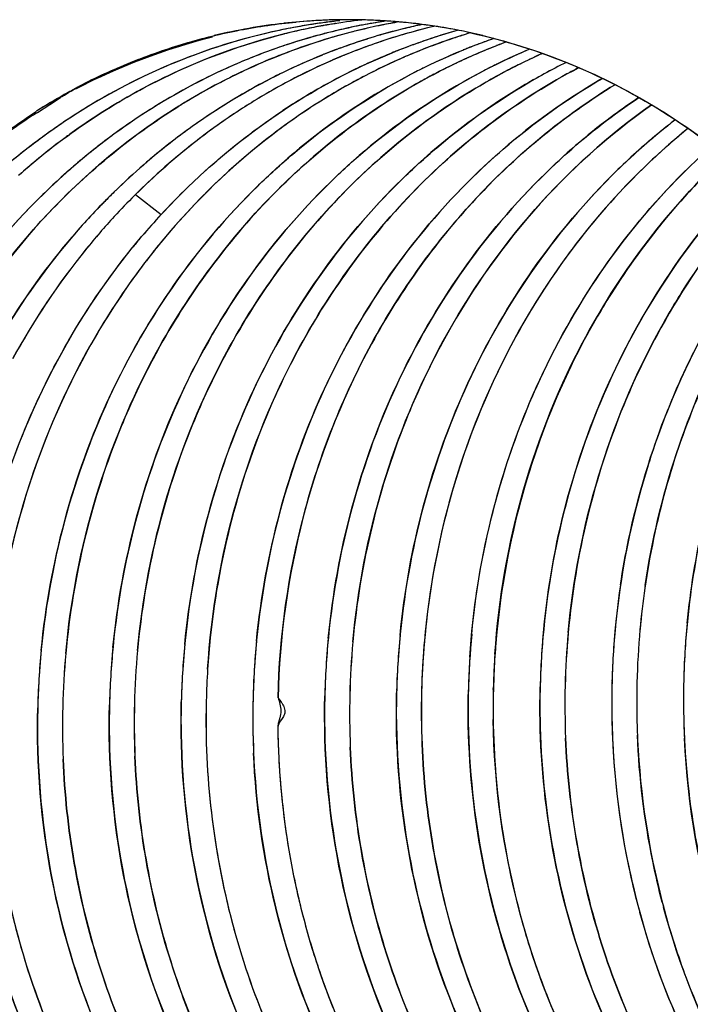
# Model space of a CAD drawing. Header units: millimetres. Extents: x 0 to 1750, y -1720 to 477.
# Tile 261 of 317: x 940.559 to 941.52, y -812.777 to -811.366. Entities that reach past the tile are written whole.
import ezdxf

# ---------------------------------------------------------------- set-up
doc = ezdxf.new("R2010")
doc.units = ezdxf.units.MM
doc.header["$LTSCALE"] = 92.51
doc.layers.add('101300786_14DXF_CONTINUOUS_LINE', color=7, linetype='CONTINUOUS')
doc.layers.add('101300786_DXF_CONTINUOUS_LINE', color=7, linetype='CONTINUOUS')

msp = doc.modelspace()

# ---------------------------------------------------------------- linework, layer by layer
at = {"layer": '101300786_14DXF_CONTINUOUS_LINE'}
for p, q in [((941.0181, -811.4067), (941.016, -811.4075)), ((941.0181, -811.4068), (941.016, -811.4075)), ((941.1041, -811.4088), (941.105, -811.4084)), ((941.1041, -811.4088), (941.105, -811.4084)), ((940.937, -811.4412), (940.9352, -811.4421)), ((940.937, -811.4412), (940.9352, -811.4421)), ((940.6019, -811.4874), (940.6172, -811.4775)), ((940.5841, -811.4989), (940.6019, -811.4874)), ((940.6164, -811.5407), (940.6181, -811.5393)), ((940.6164, -811.5406), (940.6181, -811.5393)), ((940.7246, -811.6166), (940.7612, -811.6453)), ((940.7319, -811.6787), (940.7333, -811.6769)), ((940.7319, -811.6787), (940.7333, -811.677)), ((941.2373, -812.3263), (941.2374, -812.3224)), ((941.2374, -812.3263), (941.2374, -812.3224))]:
    msp.add_line(p, q, dxfattribs=at)
for centre, radius, start, end in [((941.1075, -812.216), 0.8532, 98.9149, 100.5285), ((941.0296, -812.1863), 0.8202, 92.4062, 95.2434), ((941.1073, -812.2151), 0.8523, 97.5346, 98.9148), ((941.0295, -812.1849), 0.8189, 92.0802, 92.4053), ((941.1072, -812.2143), 0.8515, 96.9209, 97.5344), ((941.1433, -812.2145), 0.8532, 99.2995, 99.9083), ((941.0295, -812.1851), 0.8191, 91.765, 92.0802), ((941.0295, -812.1859), 0.8198, 89.4601, 91.7646), ((941.1072, -812.2138), 0.851, 96.0606, 96.9209), ((941.1432, -812.2142), 0.8529, 98.8428, 99.2995), ((941.2105, -812.2124), 0.854, 100.5505, 101.7717), ((941.0295, -812.1865), 0.8205, 88.5078, 89.4602), ((941.0295, -812.1875), 0.8214, 86.5707, 88.5074), ((941.2104, -812.2118), 0.8533, 99.2997, 100.5504), ((941.2103, -812.2113), 0.8528, 98.918, 99.2996), ((941.2462, -812.2105), 0.8536, 99.8803, 101.6961), ((941.0294, -812.1892), 0.8231, 84.8934, 86.5707), ((941.0293, -812.1905), 0.8244, 83.6853, 84.8935), ((941.314, -812.2109), 0.8568, 102.0612, 103.7023), ((941.0292, -812.1915), 0.8255, 83.0432, 83.6853), ((941.029, -812.1927), 0.8267, 82.2463, 83.0431), ((941.144, -812.2179), 0.8567, 101.7077, 103.9421), ((941.2128, -812.2218), 0.8636, 104.6205, 107.4541), ((941.1434, -812.2151), 0.8538, 99.9085, 101.7066), ((941.2486, -812.2202), 0.8636, 104.5576, 107.4034), ((941.2119, -812.2185), 0.8603, 104.3021, 104.6188), ((941.2117, -812.2176), 0.8593, 103.7023, 104.3022), ((941.211, -812.2149), 0.8565, 101.7726, 103.703), ((941.2476, -812.2164), 0.8596, 103.9212, 104.5558), ((941.2468, -812.2134), 0.8565, 101.6972, 103.9221), ((941.3157, -812.2175), 0.8637, 104.6263, 107.4608), ((941.3146, -812.2136), 0.8596, 103.7019, 104.6247), ((941.3513, -812.2154), 0.863, 105.8568, 106.9854), ((941.3506, -812.2128), 0.8604, 103.9616, 105.8568), ((941.0288, -812.1941), 0.8281, 81.3602, 82.2462), ((941.419, -812.2147), 0.8652, 105.8986, 108.6192), ((941.3502, -812.2113), 0.8588, 103.3669, 103.9611), ((941.0286, -812.1958), 0.8299, 80.1228, 81.36), ((941.028, -812.1991), 0.8332, 77.7518, 80.1217), ((941.4551, -812.2145), 0.8666, 106.8133, 108.839), ((941.0271, -812.203), 0.8372, 76.5169, 77.7525), ((941.2151, -812.229), 0.8712, 107.458, 111.9287), ((941.3173, -812.2226), 0.8689, 107.4609, 110.1394), ((941.3543, -812.2244), 0.8725, 108.5751, 111.2728), ((941.3524, -812.219), 0.8668, 106.9857, 108.5738), ((941.4213, -812.2214), 0.8723, 108.6192, 111.256), ((941.4572, -812.2205), 0.873, 108.8413, 112.1712), ((941.5247, -812.2185), 0.8739, 110.4083, 112.2129), ((941.5233, -812.2146), 0.8697, 109.1948, 110.4073), ((941.5612, -812.2189), 0.8758, 110.4306, 112.2121), ((941.3193, -812.2281), 0.8749, 110.5691, 111.9479), ((941.3183, -812.2254), 0.8719, 110.2821, 110.5685), ((941.3558, -812.2284), 0.8768, 111.2714, 112.1571), ((941.4231, -812.2261), 0.8774, 111.9184, 112.1553), ((941.4227, -812.2252), 0.8764, 111.3181, 111.9185), ((941.4593, -812.2258), 0.8787, 112.169, 113.0617), ((941.566, -812.2303), 0.8882, 113.1345, 117.6514), ((941.5628, -812.2229), 0.8801, 112.2114, 113.1287), ((941.6694, -812.2269), 0.8893, 114.0388, 117.6388), ((941.3227, -812.2364), 0.8838, 111.9525, 115.8747), ((941.3592, -812.2363), 0.8853, 112.7229, 116.6442), ((941.3564, -812.23), 0.8785, 112.157, 112.7173), ((941.4629, -812.2339), 0.8875, 113.4199, 117.5337), ((941.46, -812.2274), 0.8804, 113.0615, 113.4141), ((941.2632, -812.2541), 0.9005, 117.5895, 121.413), ((941.3653, -812.2485), 0.899, 117.6523, 119.3024), ((941.3631, -812.2442), 0.8942, 116.64, 117.6517), ((941.0427, -812.1364), 0.7844, 122.6429, 122.8557), ((941.268, -812.2622), 0.91, 121.408, 121.9328), ((941.1382, -812.2816), 0.9261, 124.0785, 126.7682), ((941.1455, -812.2913), 0.9383, 126.7695, 129.4289), ((941.1857, -812.2952), 0.9452, 127.0344, 131.7011), ((941.3712, -812.3055), 0.9687, 134.1822, 134.6691), ((941.479, -812.3063), 0.9757, 134.0998, 137.3622), ((941.3745, -812.3088), 0.9733, 134.6697, 135.8415), ((941.4149, -812.312), 0.9799, 134.9121, 137.3517), ((941.3801, -812.3143), 0.9812, 135.8418, 137.2492), ((941.4935, -812.3191), 0.9951, 137.382, 139.8093), ((942.5809, -812.3431), 1.1381, 171.6114, 171.798), ((942.5854, -812.3438), 1.1426, 171.7997, 174.795), ((942.3897, -812.3545), 1.1527, 174.4099, 178.5274), ((942.4841, -812.3483), 1.1442, 174.792, 178.615), ((942.5869, -812.3439), 1.1441, 174.793, 178.6156), ((942.18, -812.3614), 1.1486, 174.8253, 178.6132), ((942.2802, -812.357), 1.146, 175.0196, 178.6116), ((941.7665, -812.3787), 1.1466, 174.795, 178.6066), ((941.8691, -812.3744), 1.1465, 174.7941, 178.607), ((942.375, -812.3524), 1.138, 176.1295, 178.4884), ((942.4524, -812.35), 1.1482, 176.2809, 178.4549), ((942.5553, -812.3457), 1.1483, 176.2775, 178.4542), ((942.6581, -812.3414), 1.1482, 176.2741, 178.6082), ((942.1387, -812.3628), 1.1432, 176.2535, 178.4552), ((942.2423, -812.3585), 1.144, 176.2521, 178.4561), ((942.3466, -812.3542), 1.1453, 176.2811, 178.4577), ((941.8322, -812.3757), 1.1453, 176.2904, 178.4624), ((941.9353, -812.3714), 1.1455, 176.2914, 178.462), ((941.9734, -812.37), 1.1478, 176.3655, 178.6141), ((942.036, -812.3671), 1.1433, 176.2538, 178.4548), ((941.7291, -812.38), 1.1451, 176.2894, 178.4628), ((942.4509, -812.3499), 1.1467, 178.4553, 178.6098), ((942.5541, -812.3456), 1.1471, 178.6099, 180.926), ((942.5538, -812.3456), 1.1467, 178.4546, 178.6092), ((942.5893, -812.3439), 1.1465, 178.6184, 180.9439), ((942.6575, -812.3413), 1.1476, 178.6101, 183.2418), ((942.1352, -812.3627), 1.1397, 178.4562, 178.6124), ((942.2431, -812.3584), 1.1448, 178.6141, 180.9633), ((942.2394, -812.3584), 1.141, 178.4569, 178.6129), ((942.2832, -812.357), 1.1491, 178.614, 182.3674), ((942.3461, -812.3541), 1.1448, 178.6146, 180.9644), ((942.3442, -812.3541), 1.143, 178.4583, 178.6134), ((942.3786, -812.3542), 1.1416, 178.5312, 182.9612), ((942.3767, -812.3524), 1.1397, 178.6911, 180.8465), ((942.4515, -812.3499), 1.1474, 178.6104, 180.9251), ((942.4874, -812.3483), 1.1475, 178.619, 182.371), ((941.83, -812.3756), 1.1431, 178.463, 178.6179), ((941.8681, -812.3743), 1.1454, 178.6109, 182.3712), ((941.9381, -812.3714), 1.1484, 178.6182, 180.9422), ((941.9331, -812.3713), 1.1434, 178.4626, 178.6174), ((941.9731, -812.3699), 1.1475, 178.6151, 180.6687), ((942.0375, -812.3671), 1.1449, 178.6129, 180.8873), ((942.0324, -812.367), 1.1398, 178.4557, 178.612), ((942.1402, -812.3628), 1.1447, 178.6136, 180.9616), ((942.1805, -812.3613), 1.1491, 178.6145, 182.3673), ((941.7323, -812.38), 1.1482, 178.6191, 180.948), ((941.7269, -812.3799), 1.1429, 178.4633, 178.6183), ((941.7652, -812.3786), 1.1454, 178.6104, 182.3704), ((941.8352, -812.3757), 1.1483, 178.6186, 180.9454), ((942.5916, -812.3439), 1.1488, 180.9431, 181.4402), ((942.5919, -812.3439), 1.1491, 181.4402, 182.369), ((942.5597, -812.3493), 1.1164, 194.6197, 195.0131)]:
    msp.add_arc(centre, radius, start, end, dxfattribs=at)
for points, knots in [([(940.6439, -811.4613), (940.6559, -811.4547), (940.6806, -811.4429), (940.7184, -811.4269), (940.7566, -811.4122), (940.8083, -811.3956), (940.8741, -811.3795), (940.9277, -811.3719), (940.9546, -811.3695)], [0, 0, 0, 0, 0.126206, 0.252014, 0.377356, 0.502382, 0.751554, 1, 1, 1, 1]), ([(940.7427, -811.4606), (940.7582, -811.4525), (940.8208, -811.422), (940.887, -811.399), (940.9376, -811.3864)], [0, 0, 0, 0, 0.251563, 1, 1, 1, 1]), ([(940.9516, -811.3771), (940.9375, -811.3798), (940.8812, -811.3917), (940.8262, -811.4093), (940.7862, -811.4254)], [0, 0, 0, 0, 0.249389, 1, 1, 1, 1]), ([(940.8461, -811.456), (940.8577, -811.4499), (940.9044, -811.4268), (940.9531, -811.4079), (940.9903, -811.3962)], [0, 0, 0, 0, 0.251184, 1, 1, 1, 1]), ([(941.2223, -811.3889), (941.2712, -811.4006), (941.3677, -811.4332), (941.5026, -811.507), (941.6252, -811.6041), (941.7688, -811.7619), (941.901, -812.0034), (941.946, -812.2205), (941.9528, -812.3305)], [0, 0, 0, 0, 0.118515, 0.238736, 0.361044, 0.48559, 0.740093, 1, 1, 1, 1]), ([(940.8, -811.6056), (940.8424, -811.5645), (940.9342, -811.4905), (941.0385, -811.4354), (941.0922, -811.4135)], [0, 0, 0, 0, 0.504087, 1, 1, 1, 1]), ([(941.1944, -811.4095), (941.1405, -811.4315), (941.0361, -811.4868), (940.9443, -811.561), (940.9019, -811.6022)], [0, 0, 0, 0, 0.4959, 1, 1, 1, 1]), ([(941.2892, -811.4085), (941.237, -811.4304), (941.1358, -811.485), (941.0465, -811.5573), (941.0052, -811.5974)], [0, 0, 0, 0, 0.495994, 1, 1, 1, 1]), ([(940.7862, -811.4254), (940.7716, -811.4313), (940.7137, -811.4565), (940.6585, -811.4879), (940.6192, -811.5145)], [0, 0, 0, 0, 0.248743, 1, 1, 1, 1]), ([(940.8898, -811.4208), (940.8685, -811.4294), (940.7842, -811.4672), (940.706, -811.5182), (940.6523, -811.5623)], [0, 0, 0, 0, 0.248159, 1, 1, 1, 1]), ([(941.3417, -811.4272), (941.3205, -811.4378), (941.2364, -811.4837), (941.1598, -811.5429), (941.1081, -811.5931)], [0, 0, 0, 0, 0.247851, 1, 1, 1, 1]), ([(940.7546, -811.8428), (940.8009, -811.7581), (940.9155, -811.6026), (941.0708, -811.487), (941.1538, -811.4435)], [0, 0, 0, 0, 0.507177, 1, 1, 1, 1]), ([(940.9352, -811.4421), (940.924, -811.4475), (940.8795, -811.4704), (940.837, -811.497), (940.8064, -811.5188)], [0, 0, 0, 0, 0.24889, 1, 1, 1, 1]), ([(940.8555, -811.8421), (940.9018, -811.7566), (941.0168, -811.5996), (941.1732, -811.4829), (941.2569, -811.4391)], [0, 0, 0, 0, 0.507228, 1, 1, 1, 1]), ([(940.9602, -811.8344), (941.0064, -811.7497), (941.121, -811.5942), (941.2763, -811.4785), (941.3593, -811.435)], [0, 0, 0, 0, 0.507181, 1, 1, 1, 1]), ([(941.0526, -811.4469), (940.9957, -811.4765), (940.8871, -811.549), (940.7957, -811.6421), (940.7546, -811.693)], [0, 0, 0, 0, 0.495173, 1, 1, 1, 1]), ([(941.3935, -811.4503), (941.3771, -811.4598), (941.3118, -811.5004), (941.2518, -811.5491), (941.2104, -811.5893)], [0, 0, 0, 0, 0.248149, 1, 1, 1, 1]), ([(940.6181, -811.5393), (940.6279, -811.5319), (940.6679, -811.5032), (940.7101, -811.4777), (940.7427, -811.4606)], [0, 0, 0, 0, 0.251363, 1, 1, 1, 1]), ([(940.9253, -811.4645), (940.907, -811.4748), (940.8345, -811.5189), (940.7682, -811.573), (940.7231, -811.6181)], [0, 0, 0, 0, 0.24799, 1, 1, 1, 1]), ([(941.0628, -811.8306), (941.1043, -811.7544), (941.2052, -811.6134), (941.3395, -811.5032), (941.4117, -811.4592)], [0, 0, 0, 0, 0.506469, 1, 1, 1, 1]), ([(941.4454, -811.4778), (941.4338, -811.4856), (941.3877, -811.518), (941.3447, -811.5546), (941.3143, -811.584)], [0, 0, 0, 0, 0.248559, 1, 1, 1, 1]), ([(940.4452, -811.8573), (940.4859, -811.7823), (940.5848, -811.6433), (940.7161, -811.534), (940.7867, -811.4899)], [0, 0, 0, 0, 0.506346, 1, 1, 1, 1]), ([(940.5391, -811.5285), (940.5468, -811.5238), (940.5616, -811.5136), (940.5763, -811.5032), (940.5841, -811.4989)], [0, 0, 0, 0, 0.500643, 1, 1, 1, 1]), ([(941.1656, -811.8265), (941.2022, -811.7592), (941.2893, -811.6337), (941.4028, -811.5311), (941.464, -811.4881)], [0, 0, 0, 0, 0.505684, 1, 1, 1, 1]), ([(941.4977, -811.5099), (941.4906, -811.5154), (941.4624, -811.5378), (941.4355, -811.5619), (941.416, -811.5808)], [0, 0, 0, 0, 0.249037, 1, 1, 1, 1]), ([(940.8064, -811.5188), (940.7967, -811.5257), (940.7582, -811.5542), (940.7219, -811.5858), (940.6961, -811.6109)], [0, 0, 0, 0, 0.248755, 1, 1, 1, 1]), ([(941.5161, -811.5221), (941.4662, -811.5627), (941.3735, -811.655), (941.3005, -811.7635), (941.2691, -811.8211)], [0, 0, 0, 0, 0.4952, 1, 1, 1, 1]), ([(940.6523, -811.5623), (940.5981, -811.6069), (940.4982, -811.7097), (940.3834, -811.8931), (940.3064, -812.0989), (940.2826, -812.2448), (940.2778, -812.3183)], [0, 0, 0, 0, 0.243414, 0.491933, 0.744689, 1, 1, 1, 1]), ([(941.5687, -811.5616), (941.5489, -811.5801), (941.472, -811.6583), (941.4083, -811.7494), (941.3692, -811.8221)], [0, 0, 0, 0, 0.247377, 1, 1, 1, 1]), ([(941.3699, -811.8205), (941.3961, -811.7721), (941.4556, -811.6799), (941.5292, -811.5985), (941.5687, -811.5616)], [0, 0, 0, 0, 0.503975, 1, 1, 1, 1]), ([(941.3143, -811.584), (941.2217, -811.6738), (941.0694, -811.8954), (941.0066, -812.1557), (940.9979, -812.2881)], [0, 0, 0, 0, 0.49296, 1, 1, 1, 1]), ([(941.416, -811.5808), (941.3237, -811.6705), (941.1721, -811.8918), (941.1095, -812.1516), (941.1008, -812.2837)], [0, 0, 0, 0, 0.492976, 1, 1, 1, 1]), ([(941.2037, -812.2799), (941.208, -812.2131), (941.2283, -812.0807), (941.293, -811.8919), (941.3894, -811.7201), (941.4736, -811.6204), (941.5197, -811.5757)], [0, 0, 0, 0, 0.254525, 0.506901, 0.75569, 1, 1, 1, 1]), ([(941.0052, -811.5974), (940.9127, -811.6872), (940.7606, -811.9088), (940.6979, -812.1692), (940.6893, -812.3016)], [0, 0, 0, 0, 0.492969, 1, 1, 1, 1]), ([(941.1081, -811.5931), (941.0156, -811.6829), (940.8634, -811.9045), (940.8007, -812.1649), (940.7922, -812.2973)], [0, 0, 0, 0, 0.492969, 1, 1, 1, 1]), ([(941.2104, -811.5893), (941.118, -811.6791), (940.9663, -811.9004), (940.9037, -812.1603), (940.8951, -812.2924)], [0, 0, 0, 0, 0.492982, 1, 1, 1, 1]), ([(941.6033, -811.5906), (941.5163, -811.6799), (941.3739, -811.8963), (941.3149, -812.1477), (941.3066, -812.2755)], [0, 0, 0, 0, 0.49337, 1, 1, 1, 1]), ([(940.9019, -811.6022), (940.8095, -811.692), (940.6576, -811.9135), (940.595, -812.1736), (940.5864, -812.3059)], [0, 0, 0, 0, 0.492979, 1, 1, 1, 1]), ([(941.4749, -811.8122), (941.4851, -811.7936), (941.5276, -811.7211), (941.5789, -811.6537), (941.6216, -811.6076)], [0, 0, 0, 0, 0.25244, 1, 1, 1, 1]), ([(941.6564, -811.6414), (941.6389, -811.6623), (941.5717, -811.7494), (941.5188, -811.8474), (941.4879, -811.9241)], [0, 0, 0, 0, 0.247621, 1, 1, 1, 1]), ([(940.6596, -811.6483), (940.5778, -811.7368), (940.4444, -811.9479), (940.3888, -812.1907), (940.3807, -812.314)], [0, 0, 0, 0, 0.493753, 1, 1, 1, 1]), ([(940.6941, -811.6481), (940.6801, -811.6634), (940.6255, -811.7266), (940.5788, -811.7966), (940.5487, -811.8517)], [0, 0, 0, 0, 0.247923, 1, 1, 1, 1]), ([(940.4834, -812.3126), (940.4906, -812.1967), (940.5285, -812.0234), (940.6293, -811.8157), (940.6954, -811.722), (940.7319, -811.6787)], [0, 0, 0, 0, 0.50473, 0.75419, 1, 1, 1, 1]), ([(940.7546, -811.693), (940.7448, -811.7052), (940.7064, -811.7551), (940.6727, -811.8085), (940.6502, -811.8501)], [0, 0, 0, 0, 0.248477, 1, 1, 1, 1]), ([(941.7097, -811.7013), (941.6519, -811.7827), (941.5589, -811.965), (941.5189, -812.1653), (941.5123, -812.2667)], [0, 0, 0, 0, 0.495556, 1, 1, 1, 1]), ([(941.2691, -811.8211), (941.2327, -811.8877), (941.1738, -812.0299), (941.1452, -812.181), (941.1385, -812.2575)], [0, 0, 0, 0, 0.497065, 1, 1, 1, 1]), ([(941.2396, -812.2756), (941.245, -812.1959), (941.2723, -812.0383), (941.3324, -811.8898), (941.3699, -811.8205)], [0, 0, 0, 0, 0.502911, 1, 1, 1, 1]), ([(941.3692, -811.8221), (941.3346, -811.8865), (941.2782, -812.0234), (941.2497, -812.1687), (941.2425, -812.2423)], [0, 0, 0, 0, 0.497108, 1, 1, 1, 1]), ([(941.3447, -812.2444), (941.3516, -812.1686), (941.3804, -812.019), (941.4389, -811.8782), (941.4749, -811.8122)], [0, 0, 0, 0, 0.50293, 1, 1, 1, 1]), ([(941.455, -812.1771), (941.4645, -812.113), (941.4942, -811.987), (941.5453, -811.8679), (941.5758, -811.8116)], [0, 0, 0, 0, 0.502709, 1, 1, 1, 1]), ([(940.8279, -812.2972), (940.833, -812.2162), (940.8605, -812.0557), (940.9218, -811.9049), (940.9602, -811.8344)], [0, 0, 0, 0, 0.502973, 1, 1, 1, 1]), ([(940.9288, -812.3379), (940.9309, -812.2493), (940.9556, -812.0731), (941.021, -811.9074), (941.0628, -811.8306)], [0, 0, 0, 0, 0.502975, 1, 1, 1, 1]), ([(941.036, -812.2578), (941.0428, -812.1822), (941.0715, -812.0329), (941.1297, -811.8923), (941.1656, -811.8265)], [0, 0, 0, 0, 0.502921, 1, 1, 1, 1]), ([(940.6502, -811.8501), (940.6087, -811.9268), (940.544, -812.0917), (940.5195, -812.267), (940.5173, -812.3552)], [0, 0, 0, 0, 0.497047, 1, 1, 1, 1]), ([(940.6245, -812.2747), (940.6314, -812.199), (940.6602, -812.0494), (940.7186, -811.9087), (940.7546, -811.8428)], [0, 0, 0, 0, 0.502921, 1, 1, 1, 1]), ([(940.7274, -812.2704), (940.7342, -812.1954), (940.7626, -812.0472), (940.8201, -811.9076), (940.8555, -811.8421)], [0, 0, 0, 0, 0.502876, 1, 1, 1, 1]), ([(941.4879, -811.9241), (941.4769, -811.9516), (941.437, -812.0636), (941.4152, -812.182), (941.4094, -812.2711)], [0, 0, 0, 0, 0.248944, 1, 1, 1, 1]), ([(940.9288, -812.3379), (940.9307, -812.344), (940.9338, -812.3536), (940.9322, -812.365), (940.9299, -812.371), (940.9288, -812.3758), (940.9285, -812.3809), (940.9285, -812.388), (940.9288, -812.397), (940.9292, -812.4077), (940.9297, -812.4219), (940.9307, -812.4397), (940.9328, -812.4682), (940.9364, -812.5036), (940.9423, -812.5458), (940.9498, -812.5878), (940.9589, -812.6293), (940.973, -812.684), (940.9944, -812.7509), (941.0261, -812.8287), (941.0634, -812.9031), (941.092, -812.9504), (941.1071, -812.9734)], [0, 0, 0, 0, 0.02871, 0.043749, 0.050412, 0.057639, 0.065466, 0.073427, 0.089384, 0.105337, 0.121286, 0.153175, 0.185048, 0.248734, 0.312328, 0.375807, 0.43915, 0.502338, 0.628144, 0.753105, 0.877091, 1, 1, 1, 1]), ([(941.2014, -812.3734), (941.2037, -812.5078), (941.2548, -812.7736), (941.3987, -813.0042), (941.4882, -813.0983)], [0, 0, 0, 0, 0.508523, 1, 1, 1, 1]), ([(941.3026, -812.7334), (941.2922, -812.7044), (941.2555, -812.5863), (941.2385, -812.4621), (941.2372, -812.3692)], [0, 0, 0, 0, 0.248589, 1, 1, 1, 1]), ([(941.3043, -812.3685), (941.3063, -812.4958), (941.3524, -812.7479), (941.4818, -812.9699), (941.563, -813.063)], [0, 0, 0, 0, 0.507752, 1, 1, 1, 1]), ([(941.4072, -812.3642), (941.4084, -812.4411), (941.4263, -812.5941), (941.4749, -812.7404), (941.5063, -812.8096)], [0, 0, 0, 0, 0.50321, 1, 1, 1, 1]), ([(940.8256, -812.3833), (940.8269, -812.4895), (940.8586, -812.7004), (940.9486, -812.894), (941.0061, -812.9805)], [0, 0, 0, 0, 0.505565, 1, 1, 1, 1]), ([(940.8928, -812.3848), (940.894, -812.4635), (940.9125, -812.62), (940.9876, -812.8415), (941.1058, -813.0379), (941.211, -813.1468), (941.2683, -813.1933)], [0, 0, 0, 0, 0.257019, 0.510643, 0.758713, 1, 1, 1, 1]), ([(940.9957, -812.382), (940.997, -812.4603), (941.0156, -812.6162), (941.0904, -812.8368), (941.2079, -813.0325), (941.3125, -813.1411), (941.3695, -813.1876)], [0, 0, 0, 0, 0.256994, 0.5106, 0.758674, 1, 1, 1, 1]), ([(941.0985, -812.3777), (941.0998, -812.4539), (941.1175, -812.6055), (941.1884, -812.8208), (941.3, -813.0131), (941.3995, -813.1211), (941.454, -813.1679)], [0, 0, 0, 0, 0.256686, 0.510143, 0.758326, 1, 1, 1, 1]), ([(940.4813, -812.4034), (940.4826, -812.4817), (940.5012, -812.6376), (940.576, -812.8583), (940.6935, -813.0541), (940.7981, -813.1628), (940.8552, -813.2092)], [0, 0, 0, 0, 0.256995, 0.510598, 0.758677, 1, 1, 1, 1]), ([(940.5842, -812.399), (940.5855, -812.4775), (940.6041, -812.6336), (940.679, -812.8545), (940.7968, -813.0504), (940.9016, -813.1591), (940.9588, -813.2055)], [0, 0, 0, 0, 0.25701, 0.510631, 0.758707, 1, 1, 1, 1]), ([(940.6871, -812.3947), (940.6883, -812.473), (940.7069, -812.629), (940.7817, -812.8497), (940.8993, -813.0455), (941.0039, -813.1542), (941.061, -813.2007)], [0, 0, 0, 0, 0.256998, 0.510613, 0.758694, 1, 1, 1, 1]), ([(940.7899, -812.3903), (940.7912, -812.4686), (940.8098, -812.6246), (940.8846, -812.8453), (941.0021, -813.0411), (941.1067, -813.1497), (941.1637, -813.1962)], [0, 0, 0, 0, 0.256996, 0.51061, 0.758692, 1, 1, 1, 1]), ([(941.5196, -812.9576), (941.4654, -812.8758), (941.3793, -812.6939), (941.3451, -812.4959), (941.3409, -812.3957)], [0, 0, 0, 0, 0.494531, 1, 1, 1, 1]), ([(941.4794, -812.631), (941.4744, -812.6116), (941.4561, -812.5328), (941.4463, -812.452), (941.4438, -812.3914)], [0, 0, 0, 0, 0.249144, 1, 1, 1, 1]), ([(940.2755, -812.412), (940.277, -812.5017), (940.3009, -812.68), (940.3823, -812.8883), (940.4752, -813.0363), (940.5828, -813.1671), (940.6818, -813.2479), (940.753, -813.2908)], [0, 0, 0, 0, 0.25855, 0.512794, 0.637683, 0.760618, 1, 1, 1, 1]), ([(940.3784, -812.4077), (940.3797, -812.4861), (940.3983, -812.6421), (940.4732, -812.863), (940.591, -813.0589), (940.6957, -813.1676), (940.7529, -813.214)], [0, 0, 0, 0, 0.257005, 0.510613, 0.758689, 1, 1, 1, 1]), ([(941.2108, -812.9703), (941.1567, -812.8886), (941.0707, -812.7068), (941.0364, -812.5089), (941.0323, -812.4088)], [0, 0, 0, 0, 0.494531, 1, 1, 1, 1]), ([(941.3119, -812.9633), (941.2583, -812.8819), (941.1733, -812.7009), (941.1393, -812.5041), (941.1352, -812.4045)], [0, 0, 0, 0, 0.49458, 1, 1, 1, 1]), ([(941.2385, -812.4132), (941.24, -812.4406), (941.2495, -812.5493), (941.2749, -812.6566), (941.3024, -812.7335)], [0, 0, 0, 0, 0.251755, 1, 1, 1, 1]), ([(941.3603, -813.3607), (941.4039, -813.3439), (941.4891, -813.3023), (941.6455, -813.1904), (941.808, -813.0001), (941.9293, -812.7194), (941.9556, -812.5135), (941.9548, -812.4099)], [0, 0, 0, 0, 0.118013, 0.237872, 0.483697, 0.738612, 1, 1, 1, 1]), ([(941.5117, -812.4062), (941.5184, -812.5233), (941.5671, -812.7535), (941.6862, -812.9571), (941.7598, -813.044)], [0, 0, 0, 0, 0.507368, 1, 1, 1, 1]), ([(940.7978, -812.9853), (940.7441, -812.9038), (940.6589, -812.7226), (940.6249, -812.5256), (940.6208, -812.426)], [0, 0, 0, 0, 0.494578, 1, 1, 1, 1]), ([(940.9014, -812.982), (940.8475, -812.9004), (940.7619, -812.719), (940.7278, -812.5215), (940.7237, -812.4217)], [0, 0, 0, 0, 0.494558, 1, 1, 1, 1]), ([(940.5914, -812.9929), (940.5379, -812.9115), (940.4531, -812.7308), (940.4192, -812.5342), (940.415, -812.4348)], [0, 0, 0, 0, 0.494594, 1, 1, 1, 1]), ([(940.5184, -812.4409), (940.5233, -812.5396), (940.5585, -812.7343), (940.644, -812.9131), (940.6976, -812.9936)], [0, 0, 0, 0, 0.505414, 1, 1, 1, 1]), ([(941.6215, -812.9518), (941.6059, -812.9281), (941.5467, -812.8298), (941.5038, -812.7218), (941.4814, -812.6385)], [0, 0, 0, 0, 0.247247, 1, 1, 1, 1]), ([(941.3024, -812.7335), (941.3097, -812.7539), (941.3411, -812.8337), (941.382, -812.9099), (941.4176, -812.9632)], [0, 0, 0, 0, 0.252561, 1, 1, 1, 1]), ([(941.4161, -812.9609), (941.4045, -812.9434), (941.3599, -812.8711), (941.3241, -812.7935), (941.3026, -812.7334)], [0, 0, 0, 0, 0.247766, 1, 1, 1, 1])]:
    msp.add_open_spline(points, degree=3, knots=knots, dxfattribs=at)
msp.add_open_spline([(940.6196, -811.4759), (940.6275, -811.4708), (940.6356, -811.4659), (940.6439, -811.4613)], degree=3, dxfattribs=at)
at = {"layer": '101300786_DXF_CONTINUOUS_LINE'}
for p, q in [((940.7246, -811.6166), (940.7612, -811.6453)), ((940.9357, -812.3663), (940.9337, -812.3689)), ((940.9301, -812.4296), (940.9305, -812.4357)), ((940.9305, -812.4357), (940.9309, -812.4432)), ((940.9309, -812.4432), (940.9314, -812.4501)), ((940.9314, -812.4501), (940.9319, -812.4562)), ((940.9319, -812.4562), (940.9323, -812.4616)), ((940.9323, -812.4616), (940.9329, -812.4682)), ((940.9329, -812.4682), (940.9336, -812.476)), ((940.9336, -812.476), (940.9346, -812.4859))]:
    msp.add_line(p, q, dxfattribs=at)
for points in [[(940.9288, -812.3379), (940.9302, -812.3397), (940.9314, -812.3414), (940.9325, -812.3429), (940.9334, -812.3441), (940.9341, -812.3452)], [(940.9341, -812.3452), (940.9353, -812.3473), (940.9359, -812.3482), (940.9364, -812.3493), (940.937, -812.3507), (940.9377, -812.3524), (940.9381, -812.3541), (940.9384, -812.356), (940.9385, -812.358), (940.9384, -812.3599), (940.9379, -812.3616), (940.9373, -812.3633), (940.9365, -812.3649), (940.9357, -812.3663)], [(940.9337, -812.3689), (940.9317, -812.3715), (940.9307, -812.3731), (940.9299, -812.3753), (940.9291, -812.3777), (940.9286, -812.3802), (940.9284, -812.3828), (940.9285, -812.3854), (940.9285, -812.388), (940.9286, -812.3898), (940.9286, -812.3916), (940.929, -812.4043)], [(940.929, -812.4043), (940.9294, -812.4151), (940.9298, -812.4235), (940.9301, -812.4296)], [(940.9346, -812.4859), (940.9352, -812.4916), (940.936, -812.4984), (940.9369, -812.5066), (940.9381, -812.5158), (940.9395, -812.5262), (940.9413, -812.5382), (940.9434, -812.5513), (940.9456, -812.5644), (940.948, -812.5776), (940.9506, -812.5907), (940.953, -812.6025), (940.9551, -812.612), (940.9569, -812.6201), (940.9589, -812.6285), (940.9611, -812.6378), (940.9635, -812.6473), (940.966, -812.6569), (940.9687, -812.6669), (940.9715, -812.677), (940.9744, -812.6871), (940.9774, -812.6968), (940.9804, -812.7065), (940.9837, -812.7168), (940.9873, -812.7276), (940.9912, -812.739), (940.9957, -812.7515), (941.0011, -812.7662), (941.0073, -812.782)]]:
    msp.add_lwpolyline(points, dxfattribs=at)
for centre, radius, start, end in [((941.0293, -812.187), 0.8209, 96.4488, 103.5143), ((941.0292, -812.1866), 0.8206, 93.221, 96.4458), ((941.1074, -812.2148), 0.852, 97.5314, 100.5826), ((941.0292, -812.1863), 0.8203, 92.9211, 93.2207), ((941.0292, -812.1866), 0.8205, 92.3817, 92.921), ((941.0293, -812.1872), 0.8212, 91.7439, 92.3817), ((941.1068, -812.2108), 0.848, 96.9155, 97.5293), ((941.1434, -812.2146), 0.8533, 99.3162, 99.9275), ((941.0293, -812.1891), 0.8231, 88.6883, 91.7428), ((941.1067, -812.2097), 0.8469, 96.5616, 96.9155), ((941.1428, -812.2111), 0.8497, 96.3529, 99.3177), ((941.211, -812.2145), 0.8561, 100.5982, 101.6245), ((941.0293, -812.1911), 0.825, 87.096, 88.6887), ((941.2104, -812.2115), 0.853, 98.5146, 100.5987), ((941.0292, -812.1925), 0.8264, 84.9662, 87.0958), ((941.315, -812.2156), 0.8616, 102.0393, 106.012), ((941.2466, -812.2119), 0.855, 99.7667, 101.3332), ((941.0291, -812.1937), 0.8277, 83.0071, 84.9661), ((941.029, -812.1946), 0.8285, 81.4551, 83.0071), ((941.1487, -812.2345), 0.8739, 104.0877, 115.6674), ((941.1107, -812.2296), 0.8672, 101.6499, 111.9598), ((941.1081, -812.2188), 0.8561, 100.5812, 101.6245), ((941.1445, -812.2204), 0.8592, 101.396, 104.0457), ((941.2122, -812.2202), 0.8619, 101.6297, 106.6511), ((941.1437, -812.2166), 0.8554, 99.9279, 101.395), ((941.2483, -812.2196), 0.8629, 104.0325, 106.0225), ((941.2474, -812.2161), 0.8592, 101.641, 104.0327), ((941.316, -812.2189), 0.8651, 106.0101, 106.6482), ((941.2469, -812.2136), 0.8567, 101.3328, 101.6399), ((941.3514, -812.2157), 0.8634, 104.9699, 107.5582), ((941.3506, -812.2127), 0.8603, 103.9631, 104.9689), ((941.4207, -812.2195), 0.8703, 105.5745, 109.0856), ((941.3502, -812.2114), 0.8589, 103.3483, 103.963), ((941.0288, -812.1956), 0.8296, 78.0632, 81.4544), ((941.4547, -812.2139), 0.866, 106.7554, 108.2703), ((941.0286, -812.1965), 0.8305, 77.7242, 78.0631), ((941.2138, -812.2257), 0.8676, 106.6494, 109.402), ((941.25, -812.225), 0.8685, 106.3481, 111.3328), ((941.2488, -812.2212), 0.8646, 106.022, 106.3439), ((941.3169, -812.2218), 0.8681, 106.6501, 110.1158), ((941.3532, -812.2214), 0.8693, 107.5594, 110.1342), ((941.4225, -812.2248), 0.8758, 109.083, 110.0039), ((941.4563, -812.2186), 0.8709, 108.2733, 112.5), ((941.5264, -812.2233), 0.8789, 110.1155, 111.6288), ((941.5254, -812.2206), 0.876, 109.1367, 110.1152), ((941.5592, -812.214), 0.8706, 110.3788, 111.3692), ((941.2148, -812.2285), 0.8706, 109.4018, 111.6416), ((941.3183, -812.2258), 0.8724, 111.6413, 111.9229), ((941.3179, -812.2248), 0.8713, 110.6926, 111.6413), ((941.3176, -812.224), 0.8705, 110.1147, 110.6926), ((941.3557, -812.2282), 0.8766, 110.1343, 112.6937), ((941.4254, -812.2322), 0.8838, 112.2103, 113.9183), ((941.4238, -812.2283), 0.8796, 110.0049, 112.2106), ((941.4588, -812.2247), 0.8775, 112.4992, 114.1767), ((941.5289, -812.2296), 0.8856, 112.0501, 116.0873), ((941.5271, -812.2253), 0.881, 111.6284, 112.0467), ((941.5624, -812.2217), 0.8789, 112.0832, 114.2571), ((941.56, -812.2159), 0.8726, 111.3694, 112.0814), ((941.6318, -812.2253), 0.8857, 112.7243, 116.0869), ((941.6669, -812.2211), 0.8829, 114.0027, 114.2553), ((941.1214, -812.2545), 0.8943, 111.9966, 121.4413), ((941.2227, -812.2469), 0.8906, 111.927, 119.8572), ((941.2568, -812.2415), 0.8864, 111.9003, 117.7237), ((941.2154, -812.2301), 0.8723, 111.6412, 111.8982), ((941.2513, -812.2285), 0.8723, 111.3311, 111.8853), ((941.322, -812.2347), 0.882, 111.93, 115.9564), ((941.3582, -812.2342), 0.8831, 112.6938, 115.2417), ((941.4268, -812.2355), 0.8875, 113.9185, 115.8862), ((941.4628, -812.2336), 0.8872, 114.1791, 117.0886), ((941.566, -812.2297), 0.8877, 114.2569, 116.2964), ((941.6331, -812.228), 0.8887, 116.0855, 116.5425), ((941.672, -812.2317), 0.8947, 116.2957, 117.7642), ((941.6689, -812.2254), 0.8877, 114.2569, 116.2964), ((941.3261, -812.2432), 0.8914, 115.9506, 116.5714), ((941.3616, -812.2412), 0.8909, 115.2425, 117.6015), ((941.4304, -812.2425), 0.8952, 116.4317, 121.8449), ((941.4699, -812.2472), 0.9026, 117.0945, 121.8784), ((941.4278, -812.2375), 0.8896, 115.8857, 116.4248), ((941.5313, -812.2345), 0.8911, 117.1883, 117.7116), ((941.5309, -812.2337), 0.8902, 116.5418, 117.1883), ((941.5305, -812.2329), 0.8893, 116.0851, 116.5417), ((941.5691, -812.236), 0.8947, 116.2957, 117.7644), ((941.6337, -812.2291), 0.8899, 116.5427, 117.7135), ((941.6751, -812.2376), 0.9014, 117.7649, 119.8078), ((941.7765, -812.2306), 0.8983, 117.6741, 118.8614), ((941.157, -812.2521), 0.8934, 115.6558, 117.7394), ((941.2649, -812.2573), 0.9042, 117.7166, 121.1276), ((941.335, -812.2599), 0.9103, 116.6032, 125.5338), ((941.366, -812.2498), 0.9005, 117.6021, 120.2917), ((941.5735, -812.2442), 0.9041, 119.2729, 119.8066), ((941.5717, -812.241), 0.9004, 117.7644, 119.2735), ((941.0247, -812.2127), 0.8412, 118.166, 121.7089), ((941.0542, -812.2449), 0.884, 117.7936, 119.1758), ((941.0508, -812.2605), 0.8957, 117.3155, 118.1957), ((941.1663, -812.269), 0.9126, 117.763, 125.9483), ((941.3733, -812.2619), 0.9147, 120.2999, 125.2787), ((941.0593, -812.2539), 0.8944, 119.1789, 122.2332), ((941.2311, -812.2621), 0.908, 119.8387, 121.4168), ((941.2686, -812.2635), 0.9114, 121.1243, 121.9319), ((941.4377, -812.2544), 0.9093, 121.8426, 123.5214), ((941.4757, -812.2568), 0.9138, 121.8726, 123.6363), ((941.132, -812.2725), 0.9152, 121.4184, 124.0968), ((941.2795, -812.2797), 0.9309, 121.9695, 130.6571), ((941.2367, -812.2711), 0.9186, 121.4234, 126.205), ((942.0816, -812.2649), 0.9544, 127.7053, 134.4271), ((941.1369, -812.2798), 0.9239, 125.3461, 126.2), ((941.1352, -812.2774), 0.921, 124.0953, 125.3463), ((941.3522, -812.2838), 0.9398, 126.2124, 130.905), ((941.3428, -812.2713), 0.9242, 125.5156, 126.1998), ((941.383, -812.2758), 0.9316, 125.2734, 127.7308), ((941.1449, -812.2905), 0.9373, 126.2086, 130.112), ((941.1834, -812.2923), 0.9416, 127.0219, 130.6453), ((941.1747, -812.2809), 0.9272, 125.9344, 127.0153), ((941.2481, -812.2866), 0.9379, 126.2093, 130.2894), ((941.3987, -812.2954), 0.9566, 127.7559, 134.9285), ((942.191, -812.2677), 0.9641, 131.6359, 134.3293), ((941.1917, -812.3021), 0.9544, 130.6393, 131.5576), ((941.2642, -812.3055), 0.9627, 130.7053, 134.5684), ((941.2564, -812.2966), 0.9509, 130.2812, 130.6981), ((941.2939, -812.2972), 0.9536, 130.6319, 131.0543), ((941.3671, -812.3011), 0.9627, 130.9001, 134.362), ((941.375, -812.3093), 0.974, 134.3575, 135.4911), ((941.4823, -812.31), 0.9806, 134.287, 137.3332), ((941.3775, -812.3118), 0.9776, 135.4907, 135.8864), ((941.4143, -812.3115), 0.9791, 134.91, 137.3515), ((941.3846, -812.3185), 0.9874, 135.8927, 140.0452), ((941.489, -812.3156), 0.9894, 137.3546, 140.0158), ((941.4993, -812.3244), 1.003, 140.0118, 141.0032), ((942.5039, -812.3326), 1.095, 157.6569, 158.0981), ((942.5538, -812.3459), 1.1468, 171.4847, 174.4745), ((942.5886, -812.3443), 1.1458, 171.7924, 174.7808), ((942.653, -812.3413), 1.1432, 174.4714, 178.6045), ((942.2403, -812.3585), 1.1419, 174.4714, 178.6086), ((942.3444, -812.3542), 1.1431, 174.6139, 178.6096), ((942.447, -812.3499), 1.1429, 174.4715, 178.6056), ((942.4804, -812.3482), 1.1404, 174.7773, 178.6129), ((942.55, -812.3456), 1.143, 174.4714, 178.605), ((942.5831, -812.3439), 1.1403, 174.778, 178.6134), ((941.9354, -812.3718), 1.1456, 174.4709, 178.5949), ((942.036, -812.3672), 1.1434, 174.4727, 178.6078), ((942.1387, -812.3628), 1.1432, 174.4725, 178.6083), ((942.175, -812.3613), 1.1437, 174.8056, 178.61), ((941.731, -812.3805), 1.147, 174.4734, 178.5923), ((941.7626, -812.3787), 1.1428, 174.7799, 178.6045), ((941.8332, -812.3762), 1.1463, 174.4721, 178.5935), ((941.8653, -812.3743), 1.1426, 174.7793, 178.6049), ((941.972, -812.3699), 1.1464, 176.3626, 178.6139), ((942.55, -812.3455), 1.143, 178.6114, 181.3769), ((942.5881, -812.3439), 1.1453, 178.6196, 181.4336), ((942.6548, -812.3412), 1.1449, 178.6131, 182.7494), ((942.2798, -812.3569), 1.1456, 178.6166, 182.3813), ((942.4865, -812.3482), 1.1466, 178.6204, 182.3755), ((941.867, -812.3742), 1.1444, 178.6125, 182.3763), ((941.9722, -812.3699), 1.1467, 178.6151, 180.6703), ((942.0388, -812.3671), 1.1461, 178.6156, 182.508), ((942.1771, -812.3612), 1.1457, 178.6171, 182.3811), ((941.764, -812.3786), 1.1442, 178.6121, 182.3759), ((942.5556, -812.3454), 1.1486, 181.3753, 182.7465), ((942.5929, -812.3438), 1.1501, 181.4319, 182.3723), ((942.545, -812.3463), 1.1379, 182.7259, 194.9057), ((942.5937, -812.3438), 1.1509, 182.3722, 182.7363), ((942.5812, -812.3448), 1.1383, 182.7145, 194.5643), ((942.5226, -812.3512), 1.115, 194.9607, 195.2841), ((942.5586, -812.3496), 1.1152, 194.6179, 195.2254), ((942.5017, -812.3575), 1.0933, 195.2529, 205.1727)]:
    msp.add_arc(centre, radius, start, end, dxfattribs=at)
for points, knots in [([(941.2052, -811.385), (941.305, -811.4067), (941.5013, -811.4895), (941.7385, -811.7085), (941.8998, -811.9987), (941.9459, -812.2189), (941.9527, -812.3305)], [0, 0, 0, 0, 0.238087, 0.484415, 0.739388, 1, 1, 1, 1]), ([(940.6398, -811.4647), (940.6555, -811.4566), (940.7183, -811.4264), (940.7845, -811.4032), (940.835, -811.3907)], [0, 0, 0, 0, 0.253177, 1, 1, 1, 1]), ([(940.642, -811.4629), (940.6575, -811.4547), (940.7202, -811.424), (940.7867, -811.401), (940.8375, -811.3888)], [0, 0, 0, 0, 0.251701, 1, 1, 1, 1]), ([(941.3429, -811.4438), (941.2635, -811.4876), (941.1152, -811.6015), (941.0051, -811.7522), (940.9604, -811.8341)], [0, 0, 0, 0, 0.493085, 1, 1, 1, 1]), ([(941.0033, -811.5994), (941.0195, -811.5835), (941.0857, -811.5233), (941.1606, -811.4724), (941.2198, -811.4413)], [0, 0, 0, 0, 0.252812, 1, 1, 1, 1]), ([(941.106, -811.5952), (941.1222, -811.5794), (941.1885, -811.5191), (941.2634, -811.4681), (941.3227, -811.4369)], [0, 0, 0, 0, 0.252813, 1, 1, 1, 1]), ([(941.227, -811.4555), (941.1491, -811.5001), (941.0039, -811.615), (940.8966, -811.7653), (940.8531, -811.8467)], [0, 0, 0, 0, 0.493132, 1, 1, 1, 1]), ([(940.8996, -811.6045), (940.9159, -811.5886), (940.9823, -811.528), (941.0575, -811.4768), (941.1169, -811.4456)], [0, 0, 0, 0, 0.252828, 1, 1, 1, 1]), ([(941.2083, -811.5914), (941.2223, -811.5777), (941.2796, -811.5249), (941.3435, -811.4793), (941.3938, -811.4501)], [0, 0, 0, 0, 0.252419, 1, 1, 1, 1]), ([(941.1241, -811.4598), (941.0465, -811.5043), (940.9019, -811.6186), (940.7948, -811.7681), (940.7513, -811.8491)], [0, 0, 0, 0, 0.493158, 1, 1, 1, 1]), ([(941.4118, -811.4592), (941.3385, -811.5039), (941.2022, -811.6161), (941.1005, -811.7601), (941.059, -811.8378)], [0, 0, 0, 0, 0.493439, 1, 1, 1, 1]), ([(941.3119, -811.5864), (941.3222, -811.5763), (941.3643, -811.537), (941.4099, -811.5016), (941.4457, -811.4776)], [0, 0, 0, 0, 0.251757, 1, 1, 1, 1]), ([(940.9696, -811.496), (940.9495, -811.5093), (940.8706, -811.5664), (940.8008, -811.6358), (940.7548, -811.6928)], [0, 0, 0, 0, 0.247617, 1, 1, 1, 1]), ([(940.7976, -811.608), (940.8082, -811.5976), (940.8516, -811.5572), (940.8987, -811.5208), (940.9356, -811.4964)], [0, 0, 0, 0, 0.251805, 1, 1, 1, 1]), ([(941.4641, -811.488), (941.4021, -811.5316), (941.2871, -811.6358), (941.1994, -811.7635), (941.1627, -811.8319)], [0, 0, 0, 0, 0.494239, 1, 1, 1, 1]), ([(941.5162, -811.5221), (941.4909, -811.5426), (941.3929, -811.6308), (941.3133, -811.739), (941.2662, -811.8264)], [0, 0, 0, 0, 0.246942, 1, 1, 1, 1]), ([(941.5688, -811.5615), (941.5487, -811.5802), (941.4711, -811.6593), (941.4069, -811.7514), (941.3677, -811.825)], [0, 0, 0, 0, 0.247437, 1, 1, 1, 1]), ([(940.6676, -811.5781), (940.5586, -811.6731), (940.38, -811.9192), (940.3151, -812.2146), (940.3115, -812.3638)], [0, 0, 0, 0, 0.492087, 1, 1, 1, 1]), ([(941.1037, -812.2485), (941.1158, -812.1231), (941.1809, -811.878), (941.326, -811.6689), (941.4135, -811.5833)], [0, 0, 0, 0, 0.50696, 1, 1, 1, 1]), ([(941.2063, -812.2469), (941.2182, -812.1208), (941.2832, -811.8742), (941.4293, -811.664), (941.5173, -811.578)], [0, 0, 0, 0, 0.506954, 1, 1, 1, 1]), ([(940.7951, -812.2614), (940.8072, -812.1359), (940.8724, -811.8903), (941.0181, -811.6809), (941.106, -811.5952)], [0, 0, 0, 0, 0.506878, 1, 1, 1, 1]), ([(940.8979, -812.257), (940.9101, -812.1316), (940.9752, -811.8862), (941.1206, -811.6771), (941.2083, -811.5914)], [0, 0, 0, 0, 0.506944, 1, 1, 1, 1]), ([(941.0008, -812.2527), (941.013, -812.1271), (941.0782, -811.8814), (941.224, -811.6721), (941.3119, -811.5864)], [0, 0, 0, 0, 0.506958, 1, 1, 1, 1]), ([(941.3095, -812.2398), (941.3212, -812.1183), (941.3831, -811.8805), (941.5203, -811.6757), (941.6033, -811.5906)], [0, 0, 0, 0, 0.506628, 1, 1, 1, 1]), ([(940.5893, -812.2701), (940.6015, -812.1447), (940.6666, -811.8993), (940.812, -811.6902), (940.8996, -811.6045)], [0, 0, 0, 0, 0.506865, 1, 1, 1, 1]), ([(940.6922, -812.2657), (940.7044, -812.1401), (940.7696, -811.8944), (940.9154, -811.6851), (941.0033, -811.5994)], [0, 0, 0, 0, 0.506882, 1, 1, 1, 1]), ([(941.6216, -811.6075), (941.6071, -811.6232), (941.5505, -811.6886), (941.5024, -811.7612), (941.4716, -811.8185)], [0, 0, 0, 0, 0.247906, 1, 1, 1, 1]), ([(940.2807, -812.283), (940.2928, -812.1581), (940.3575, -811.9138), (940.5017, -811.7053), (940.5887, -811.6196)], [0, 0, 0, 0, 0.506921, 1, 1, 1, 1]), ([(941.4911, -811.9163), (941.5014, -811.8913), (941.5458, -811.7937), (941.605, -811.7028), (941.6564, -811.6414)], [0, 0, 0, 0, 0.252915, 1, 1, 1, 1]), ([(940.6941, -811.6481), (940.6801, -811.6634), (940.6253, -811.7268), (940.5786, -811.7969), (940.5484, -811.8522)], [0, 0, 0, 0, 0.247764, 1, 1, 1, 1]), ([(940.3836, -812.2787), (940.3941, -812.1697), (940.4461, -811.9559), (940.559, -811.7665), (940.6278, -811.6845)], [0, 0, 0, 0, 0.505574, 1, 1, 1, 1]), ([(940.485, -812.2907), (940.4939, -812.1817), (940.5427, -811.9674), (940.6525, -811.7764), (940.7198, -811.6932)], [0, 0, 0, 0, 0.505258, 1, 1, 1, 1]), ([(940.7548, -811.6928), (940.7447, -811.7053), (940.7051, -811.7569), (940.6704, -811.8123), (940.6474, -811.8555)], [0, 0, 0, 0, 0.248462, 1, 1, 1, 1]), ([(941.5152, -812.2312), (941.5244, -812.1359), (941.5665, -811.9485), (941.6553, -811.778), (941.7097, -811.7013)], [0, 0, 0, 0, 0.504502, 1, 1, 1, 1]), ([(941.3677, -811.825), (941.3271, -811.901), (941.2638, -812.0644), (941.2396, -812.2377), (941.2374, -812.3249)], [0, 0, 0, 0, 0.497015, 1, 1, 1, 1]), ([(941.4716, -811.8185), (941.4541, -811.851), (941.3905, -811.9855), (941.3548, -812.1331), (941.3447, -812.2444)], [0, 0, 0, 0, 0.24817, 1, 1, 1, 1]), ([(941.5728, -811.8173), (941.5579, -811.8452), (941.5028, -811.9606), (941.4682, -812.0857), (941.4545, -812.1807)], [0, 0, 0, 0, 0.248208, 1, 1, 1, 1]), ([(940.9604, -811.8341), (940.9412, -811.8693), (940.8719, -812.0151), (940.8356, -812.1762), (940.8279, -812.2972)], [0, 0, 0, 0, 0.248234, 1, 1, 1, 1]), ([(941.059, -811.8378), (941.0183, -811.9138), (940.9549, -812.0772), (940.9309, -812.2507), (940.9288, -812.3379)], [0, 0, 0, 0, 0.497114, 1, 1, 1, 1]), ([(941.1627, -811.8319), (941.1452, -811.8644), (941.0817, -811.999), (941.0461, -812.1465), (941.036, -812.2578)], [0, 0, 0, 0, 0.248184, 1, 1, 1, 1]), ([(941.2662, -811.8264), (941.2251, -811.9027), (941.161, -812.067), (941.1366, -812.2415), (941.1345, -812.3292)], [0, 0, 0, 0, 0.497057, 1, 1, 1, 1]), ([(940.7513, -811.8491), (940.7338, -811.8816), (940.6703, -812.0161), (940.6347, -812.1635), (940.6245, -812.2747)], [0, 0, 0, 0, 0.248174, 1, 1, 1, 1]), ([(940.8531, -811.8467), (940.8358, -811.8791), (940.7728, -812.013), (940.7375, -812.1597), (940.7274, -812.2704)], [0, 0, 0, 0, 0.248187, 1, 1, 1, 1]), ([(940.6474, -811.8555), (940.6069, -811.9315), (940.5437, -812.0948), (940.5195, -812.268), (940.5173, -812.3552)], [0, 0, 0, 0, 0.497034, 1, 1, 1, 1]), ([(941.4196, -812.1761), (941.4229, -812.1544), (941.4382, -812.0687), (941.4636, -811.9847), (941.4879, -811.9241)], [0, 0, 0, 0, 0.251361, 1, 1, 1, 1]), ([(941.4179, -813.1351), (941.3133, -813.0353), (941.146, -812.7801), (941.0951, -812.4809), (941.0987, -812.3307)], [0, 0, 0, 0, 0.490521, 1, 1, 1, 1]), ([(941.4674, -813.0757), (941.3791, -812.9767), (941.2402, -812.7366), (941.1983, -812.4634), (941.2016, -812.3264)], [0, 0, 0, 0, 0.491968, 1, 1, 1, 1]), ([(941.2374, -812.3249), (941.2345, -812.4365), (941.2613, -812.6592), (941.3529, -812.8644), (941.4126, -812.9558)], [0, 0, 0, 0, 0.505551, 1, 1, 1, 1]), ([(941.5486, -813.0462), (941.467, -812.9482), (941.3396, -812.7153), (941.3013, -812.4534), (941.3045, -812.3221)], [0, 0, 0, 0, 0.492566, 1, 1, 1, 1]), ([(941.1642, -813.1965), (941.0434, -813.0982), (940.8466, -812.8306), (940.7861, -812.5064), (940.7901, -812.3437)], [0, 0, 0, 0, 0.489038, 1, 1, 1, 1]), ([(941.37, -813.188), (941.2492, -813.0897), (941.0523, -812.822), (940.9919, -812.4978), (940.9958, -812.3351)], [0, 0, 0, 0, 0.489058, 1, 1, 1, 1]), ([(940.7536, -813.2146), (940.6325, -813.1163), (940.4352, -812.8485), (940.3746, -812.5239), (940.3786, -812.361)], [0, 0, 0, 0, 0.489035, 1, 1, 1, 1]), ([(940.8556, -813.2096), (940.7348, -813.1112), (940.5379, -812.8436), (940.4775, -812.5194), (940.4815, -812.3567)], [0, 0, 0, 0, 0.489059, 1, 1, 1, 1]), ([(940.5173, -812.3552), (940.5144, -812.4668), (940.5412, -812.6899), (940.6331, -812.8953), (940.693, -812.9867)], [0, 0, 0, 0, 0.505417, 1, 1, 1, 1]), ([(940.9596, -813.2061), (940.8385, -813.1078), (940.6411, -812.84), (940.5804, -812.5153), (940.5844, -812.3523)], [0, 0, 0, 0, 0.489007, 1, 1, 1, 1]), ([(941.0613, -813.2009), (940.9405, -813.1025), (940.7437, -812.8349), (940.6832, -812.5107), (940.6872, -812.348)], [0, 0, 0, 0, 0.489037, 1, 1, 1, 1]), ([(940.7761, -813.3042), (940.6987, -813.2608), (940.5543, -813.1475), (940.3923, -812.9211), (940.2928, -812.6535), (940.2734, -812.4614), (940.2757, -812.3653)], [0, 0, 0, 0, 0.238881, 0.48631, 0.74102, 1, 1, 1, 1]), ([(940.3115, -812.3638), (940.3094, -812.4528), (940.3257, -812.6306), (940.4108, -812.8812), (940.5505, -813.0989), (940.6765, -813.2141), (940.7448, -813.2609)], [0, 0, 0, 0, 0.257898, 0.512128, 0.75997, 1, 1, 1, 1]), ([(940.8256, -812.3833), (940.8269, -812.4891), (940.8584, -812.6991), (940.9477, -812.8922), (941.0048, -812.9785)], [0, 0, 0, 0, 0.505524, 1, 1, 1, 1]), ([(941.3409, -812.3957), (941.345, -812.4954), (941.379, -812.6925), (941.4643, -812.8736), (941.518, -812.9551)], [0, 0, 0, 0, 0.505518, 1, 1, 1, 1]), ([(941.6812, -812.9376), (941.6302, -812.8582), (941.549, -812.6827), (941.5158, -812.4924), (941.5112, -812.3961)], [0, 0, 0, 0, 0.494685, 1, 1, 1, 1]), ([(941.2657, -813.1912), (941.1548, -813.1006), (940.9706, -812.8596), (940.9003, -812.5665), (940.8937, -812.4172)], [0, 0, 0, 0, 0.489299, 1, 1, 1, 1]), ([(941.0323, -812.4088), (941.0364, -812.5084), (941.0703, -812.7053), (941.1555, -812.8863), (941.2091, -812.9677)], [0, 0, 0, 0, 0.505513, 1, 1, 1, 1]), ([(941.1352, -812.4045), (941.1393, -812.5038), (941.173, -812.6999), (941.2576, -812.8804), (941.3109, -812.9617)], [0, 0, 0, 0, 0.505482, 1, 1, 1, 1]), ([(941.9549, -812.4101), (941.9556, -812.5119), (941.9301, -812.7144), (941.8125, -812.9915), (941.6259, -813.2162), (941.463, -813.3186), (941.3775, -813.3539)], [0, 0, 0, 0, 0.261391, 0.516423, 0.76257, 1, 1, 1, 1]), ([(940.6208, -812.426), (940.6249, -812.5253), (940.6586, -812.7216), (940.7433, -812.9022), (940.7967, -812.9836)], [0, 0, 0, 0, 0.505488, 1, 1, 1, 1]), ([(940.7237, -812.4217), (940.7278, -812.5211), (940.7615, -812.7175), (940.8464, -812.8982), (940.8998, -812.9795)], [0, 0, 0, 0, 0.505494, 1, 1, 1, 1]), ([(940.4151, -812.4348), (940.4192, -812.5339), (940.4528, -812.7297), (940.5371, -812.9099), (940.5902, -812.9911)], [0, 0, 0, 0, 0.505466, 1, 1, 1, 1]), ([(941.4825, -812.6425), (941.4914, -812.6753), (941.5324, -812.8027), (941.5972, -812.9227), (941.6572, -813.0024)], [0, 0, 0, 0, 0.254092, 1, 1, 1, 1])]:
    msp.add_open_spline(points, degree=3, knots=knots, dxfattribs=at)
msp.add_open_spline([(940.5164, -811.5428), (940.5379, -811.527), (940.5604, -811.5126), (940.5823, -811.4974)], degree=3, dxfattribs=at)

doc.saveas('drawing.dxf')
